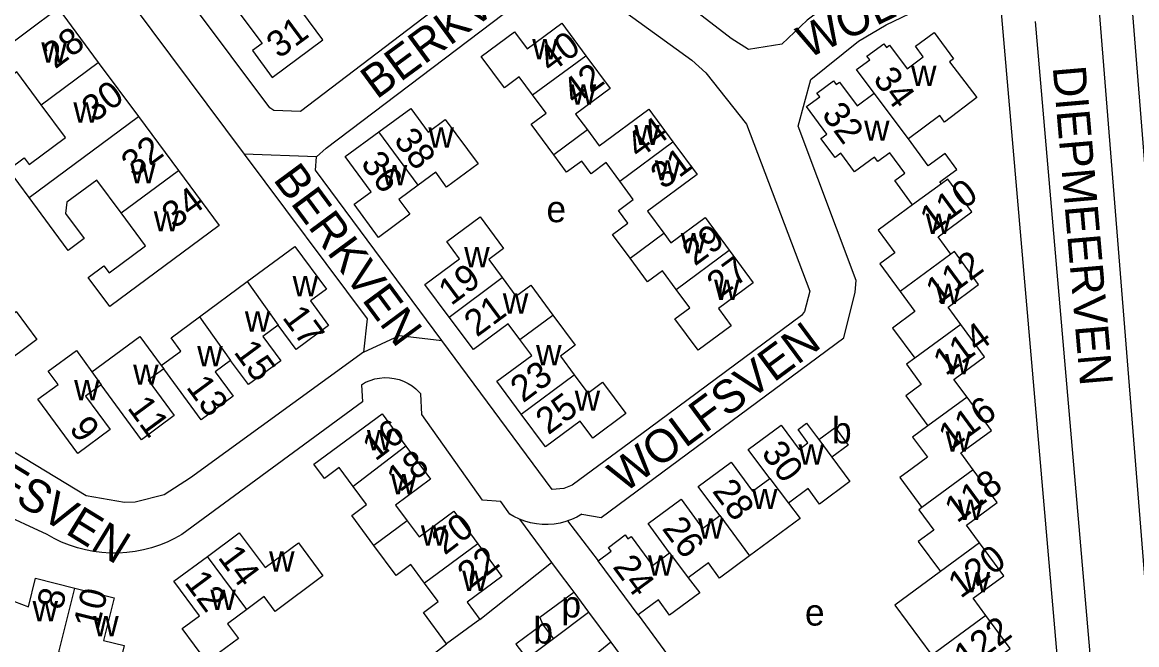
# Model space of a CAD drawing. Extents: x 162667 to 164645, y 379003 to 382150.
# Drawn here: x 163796.8 to 163965.8, y 381105.4 to 381199.7 of the extents above; entities that cross this region are included whole.
import ezdxf

# ---------------------------------------------------------------- set-up
doc = ezdxf.new("R2010")
doc.units = 0
for name, color, linetype in [('BLT_Basislijn', 7, 'Continuous'), ('BLT_Bebouwing', 7, 'Continuous'), ('BLT_Centroide', 7, 'Continuous'), ('BLT_Huisnummer', 7, 'Continuous'), ('BLT_Huisnummer_ tussenligend', 7, 'Continuous'), ('BLT_Onderverdeling_panden', 7, 'Continuous'), ('BLT_Straatnaam', 7, 'Continuous')]:
    doc.layers.add(name, color=color, linetype=linetype)

msp = doc.modelspace()

# ---------------------------------------------------------------- linework, layer by layer
at = {"layer": 'BLT_Basislijn'}
for p, q in [((163841.42, 381179.33), (163830.43, 381179.71)), ((163848.52, 381149.69), (163822.31, 381130.67)), ((163881.66, 381125.16), (163884.58, 381124.62)), ((163872.17, 381124.4), (163877.05, 381117.83)), ((163879.49, 381124.12), (163884.1, 381118.08)), ((163866.17, 381109.19), (163877.05, 381117.83)), ((163877.05, 381117.83), (163878.06, 381116.47)), ((163878.06, 381116.47), (163880.12, 381113.7)), ((163880.12, 381113.7), (163880.41, 381113.31)), ((163880.41, 381113.31), (163882.65, 381110.29)), ((163877.35, 381106.3), (163882.65, 381110.29)), ((163882.65, 381110.29), (163886.03, 381105.73)), ((163890.18, 381109.87), (163909.1, 381084.3)), ((163886.03, 381105.73), (163889.01, 381101.71))]:
    msp.add_line(p, q, dxfattribs=at)
for points in [[(163822.31, 381130.67), (163818.31, 381128.09), (163813.89, 381126.98), (163812.29, 381126.9), (163806.46, 381127.93), (163791.01, 381137.26), (163784.57, 381142.27), (163774.34, 381150.78), (163761.37, 381164.77), (163759.3, 381167.59), (163747.46, 381186.8), (163743.42, 381196.09), (163738.32, 381209.11), (163734.13, 381224.16), (163734.29, 381230.05), (163735.56, 381233.49), (163739.65, 381238.21), (163767.49, 381258.57), (163771.7, 381258.34), (163830.43, 381179.71)], [(163873.85, 381212.75), (163838.97, 381186.21), (163834.92, 381186.36), (163834.32, 381186.73), (163799.13, 381233.78), (163798.96, 381237.33), (163801.48, 381239.19)], [(163944.42, 381212.35), (163938.89, 381211.34), (163932, 381209.44), (163919.48, 381202.75), (163917.8, 381201.5), (163915.81, 381200.05), (163911.97, 381196.39), (163906.91, 381195.58), (163904.28, 381197.24), (163884.76, 381212.29)], [(163841.42, 381179.33), (163842.85, 381180.63), (163876.98, 381206.48), (163879.27, 381206.63), (163881.34, 381206.32), (163898.32, 381193.98), (163900.46, 381192.06), (163906.61, 381184.27), (163916.2, 381158.97), (163915.43, 381155.88), (163914.96, 381155.27), (163891.88, 381138.2)], [(163975.42, 381073.66), (163964.75, 381206.69)], [(163884.58, 381124.62), (163921.36, 381151.86), (163923.08, 381158.78), (163923.24, 381160.59), (163914.43, 381183.95), (163916.39, 381191.02), (163923.62, 381196.85), (163927.79, 381199.34), (163933.69, 381202.17), (163939.83, 381203.95), (163944.95, 381204.71)], [(163944.95, 381204.71), (163956.39, 381072.34)], [(163975.42, 381073.66), (163970.48, 381072.75), (163960.16, 381201.36)], [(163950.39, 381199.85), (163961.1, 381075.93), (163959.26, 381072.84), (163956.39, 381072.34)], [(163830.43, 381179.71), (163849.06, 381154.76), (163848.52, 381149.69)], [(163860.4, 381151.46), (163841.24, 381177.29), (163841.42, 381179.33)], [(163848.52, 381149.69), (163853.97, 381152.23), (163860.4, 381151.46)], [(163891.88, 381138.2), (163880.16, 381129.52), (163878.93, 381129.01), (163877.13, 381128.89), (163860.4, 381151.46)], [(163848.21, 381144.76), (163848.85, 381145.13), (163849.54, 381145.42), (163850.24, 381145.64), (163850.98, 381145.78), (163851.71, 381145.84), (163852.46, 381145.83), (163853.2, 381145.73), (163853.92, 381145.55), (163854.62, 381145.3), (163855.28, 381144.97), (163855.91, 381144.58), (163856.49, 381144.12), (163857.02, 381143.6), (163857.22, 381143.37)], [(163848.21, 381144.76), (163848.38, 381142.16), (163820.99, 381122.04)], [(163870.74, 381125.16), (163869.35, 381127.07), (163866.58, 381127.24), (163857.39, 381140.25), (163857.22, 381143.37)], [(163800.54, 381122.04), (163793.08, 381125.51), (163781.81, 381132.27)], [(163872.17, 381124.4), (163871.35, 381124.8), (163870.74, 381125.16)], [(163881.66, 381125.16), (163880.88, 381124.71), (163880.06, 381124.33), (163879.49, 381124.12)], [(163879.49, 381124.12), (163879.21, 381124.03), (163878.34, 381123.8), (163877.45, 381123.65), (163876.56, 381123.58), (163875.65, 381123.59), (163874.76, 381123.67), (163873.87, 381123.84), (163873, 381124.09), (163872.17, 381124.4)], [(163820.99, 381122.04), (163819.88, 381121.43), (163818.74, 381120.89), (163817.57, 381120.42), (163816.36, 381120.03), (163815.14, 381119.71), (163813.9, 381119.48), (163812.64, 381119.32), (163811.38, 381119.24), (163810.11, 381119.24), (163808.85, 381119.32), (163807.6, 381119.48), (163806.35, 381119.72), (163805.13, 381120.04), (163803.93, 381120.43), (163802.75, 381120.9), (163801.61, 381121.45), (163800.54, 381122.04)], [(163875.73, 381108.49), (163875.25, 381109.55), (163880.41, 381113.31)], [(163832.94, 381091.32), (163843.35, 381091.69), (163861.13, 381105.48)], [(163886.03, 381105.73), (163857.23, 381082.13), (163853.94, 381074.18), (163843.64, 381014.83)]]:
    msp.add_lwpolyline(points, dxfattribs=at)
at = {"layer": 'BLT_Bebouwing'}
for p, q in [((163802.23, 381201.84), (163808.31, 381193.64)), ((163808.31, 381193.64), (163814.38, 381185.44)), ((163814.38, 381185.44), (163820.45, 381177.24)), ((163936.18, 381175.23), (163931.81, 381172.02)), ((163823.65, 381155.05), (163830.86, 381160.39)), ((163851.34, 381140.35), (163854.96, 381135.45)), ((163824.85, 381118.74), (163829.69, 381122.33)), ((163890.18, 381109.87), (163884.1, 381118.08)), ((163866.17, 381109.19), (163861.13, 381105.48)), ((163877.35, 381106.3), (163875.73, 381108.49))]:
    msp.add_line(p, q, dxfattribs=at)
for points in [[(163829.64, 381201.19), (163833.14, 381196.49), (163831.69, 381195.42), (163834.69, 381191.36), (163842.37, 381197.05), (163839.17, 381201.36), (163848.47, 381208.25)], [(163874.18, 381188.69), (163872.15, 381191.44), (163869.89, 381189.78), (163866.37, 381194.55), (163871.43, 381198.28), (163873.34, 381195.68), (163878.62, 381199.57), (163882.25, 381194.65)], [(163925.98, 381188.95), (163923.32, 381192.55), (163925.31, 381194.01), (163924.89, 381194.58), (163927.42, 381196.45), (163927.84, 381195.88), (163928.32, 381196.23), (163930.97, 381192.64), (163933.43, 381194.45), (163932.23, 381196.07), (163935.07, 381198.16), (163938.02, 381194.15), (163937.42, 381193.7), (163941.55, 381188.29), (163936.63, 381184.58), (163935.96, 381185.57), (163931.18, 381182.04)], [(163882.25, 381194.65), (163885.93, 381189.66), (163880.7, 381185.8), (163882.48, 381183.39)], [(163799.64, 381187.22), (163795.96, 381192.19), (163790.21, 381187.94), (163790.96, 381186.93), (163788.8, 381185.33), (163785.66, 381189.56)], [(163931.81, 381172.02), (163929.09, 381175.71), (163930.62, 381176.84), (163928.33, 381179.94), (163926.53, 381178.61), (163926.04, 381179.24), (163923.02, 381177.02), (163920.93, 381179.86), (163920.04, 381179.2), (163917.91, 381182.09), (163918.81, 381182.75), (163915.73, 381186.92), (163917.72, 381188.4), (163917.29, 381188.97), (163919.82, 381190.84), (163920.24, 381190.27), (163920.74, 381190.61), (163923.38, 381187.03), (163925.98, 381188.95)], [(163797.8, 381173.16), (163794.67, 381177.39), (163797.05, 381179.16), (163797.8, 381178.15), (163803.33, 381182.24), (163799.64, 381187.22)], [(163877.39, 381179.64), (163873.97, 381184.28), (163876.21, 381185.93), (163874.18, 381188.69)], [(163850.87, 381183.1), (163855.69, 381186.65), (163858.33, 381183.06), (163860.93, 381184.98), (163865.9, 381178.25), (163861.14, 381174.74), (163859.49, 381176.98), (163856.82, 381175.02)], [(163882.48, 381183.39), (163884.25, 381180.99), (163891.79, 381186.54), (163895.45, 381181.58)], [(163856.82, 381175.02), (163853.9, 381172.87), (163855.57, 381170.6), (163850.79, 381167.1), (163847.1, 381172.12), (163849.69, 381174.02), (163845.77, 381179.35), (163850.87, 381183.1)], [(163936.18, 381175.23), (163935.96, 381175.52), (163938.51, 381177.37), (163936.76, 381179.8), (163934.19, 381177.94), (163931.18, 381182.04)], [(163895.45, 381181.58), (163899.11, 381176.62), (163891.61, 381171.09), (163894.09, 381167.73)], [(163887.39, 381175.64), (163885.33, 381178.43), (163883.06, 381176.76), (163881.64, 381178.68), (163879.34, 381176.99), (163877.39, 381179.64)], [(163820.45, 381177.24), (163826.64, 381168.89), (163810.06, 381156.61), (163806.79, 381161.02), (163809.17, 381162.79), (163809.94, 381161.74), (163815.47, 381165.84), (163811.78, 381170.82)], [(163811.78, 381170.82), (163808.1, 381175.8), (163803.56, 381172.44)], [(163888.96, 381163.95), (163886.31, 381167.55), (163888.61, 381169.25), (163887.19, 381171.18), (163889.45, 381172.84), (163887.39, 381175.64)], [(163937.59, 381164.56), (163935.66, 381167.18), (163940.81, 381170.96), (163937.15, 381175.95), (163936.18, 381175.23)], [(163800.93, 381168.94), (163797.8, 381173.16)], [(163803.56, 381172.44), (163803.34, 381170.72)], [(163931.81, 381172.02), (163928.93, 381169.9), (163926.59, 381168.18), (163929.1, 381164.76), (163926.83, 381163.1), (163929.91, 381158.9)], [(163803.34, 381170.72), (163806.17, 381166.91), (163803.76, 381165.12), (163800.93, 381168.94)], [(163861.52, 381155.03), (163857.85, 381159.98), (163863.1, 381163.87), (163861.18, 381166.47), (163866.22, 381170.21), (163869.76, 381165.43), (163867.52, 381163.77), (163869.57, 381161)], [(163894.09, 381167.73), (163895.14, 381166.3), (163900.33, 381170.14), (163904, 381165.16)], [(163830.86, 381160.39), (163838.1, 381165.74), (163842.9, 381159.24), (163840.48, 381157.46), (163843.22, 381153.75), (163838.31, 381150.13), (163835.61, 381153.8)], [(163904, 381165.16), (163907.65, 381160.2), (163902.38, 381156.31), (163904.31, 381153.7), (163899.27, 381149.98), (163895.75, 381154.76), (163898, 381156.42), (163895.94, 381159.22)], [(163895.94, 381159.22), (163893.88, 381162.01), (163891.62, 381160.35), (163888.96, 381163.95)], [(163939.11, 381153.91), (163937.18, 381156.54), (163941.82, 381159.95), (163938.14, 381164.96), (163937.59, 381164.56)], [(163869.57, 381161), (163871.65, 381158.2), (163873.89, 381159.86), (163877.26, 381155.31)], [(163929.91, 381158.9), (163932.16, 381155.85), (163928.78, 381153.35), (163932.13, 381148.8)], [(163792.87, 381158.23), (163795.04, 381155.27), (163795.85, 381155.87), (163798.99, 381151.61), (163793.33, 381147.43), (163791.56, 381149.84), (163786.19, 381145.89), (163782.57, 381150.8), (163786.2, 381153.42)], [(163817.86, 381147.67), (163820.84, 381149.87), (163819.36, 381151.89), (163823.65, 381155.05)], [(163872.25, 381151.61), (163870.48, 381154), (163865.19, 381150.08), (163861.52, 381155.03)], [(163877.26, 381155.31), (163880.65, 381150.74), (163878.41, 381149.08), (163880.48, 381146.28)], [(163835.61, 381153.8), (163833.25, 381152.06), (163835.97, 381148.38), (163831.09, 381144.78), (163828.38, 381148.44)], [(163940.06, 381142.88), (163938.07, 381145.58), (163942.72, 381148.99), (163939.11, 381153.91)], [(163807.35, 381146.74), (163814.6, 381152.09), (163817.86, 381147.67)], [(163872.44, 381140.32), (163868.76, 381145.28), (163874.04, 381149.21), (163872.25, 381151.61)], [(163808.72, 381144.77), (163806.37, 381143.04), (163810.12, 381137.96), (163805.22, 381134.34), (163799.16, 381142.56), (163802.2, 381144.8), (163800.71, 381146.82), (163804.98, 381149.96), (163807.35, 381146.74)], [(163828.38, 381148.44), (163826.04, 381146.71), (163828.76, 381143.03), (163823.91, 381139.46), (163818.24, 381147.16)], [(163932.13, 381148.8), (163930.87, 381147.87), (163933.13, 381144.8), (163930.79, 381143.08), (163934.13, 381138.54)], [(163818.24, 381147.16), (163815.89, 381145.46), (163819.83, 381140.08), (163814.87, 381136.43), (163808.72, 381144.77)], [(163880.48, 381146.28), (163882.55, 381143.49), (163884.79, 381145.16), (163888.32, 381140.39), (163883.29, 381136.66), (163881.39, 381139.23), (163876.14, 381135.33), (163872.44, 381140.32)], [(163940.98, 381131.86), (163939.1, 381134.42), (163943.75, 381137.85), (163940.06, 381142.88)], [(163846.97, 381129.35), (163844.86, 381132.21), (163842.61, 381130.55), (163841.01, 381132.72), (163851.34, 381140.35)], [(163910.14, 381130.55), (163906.89, 381134.95), (163911.87, 381138.62), (163914.58, 381134.96), (163915.92, 381135.95), (163914.44, 381137.99), (163915.74, 381138.96), (163917.25, 381136.93), (163917.61, 381136.45)], [(163917.61, 381136.45), (163920.04, 381138.26), (163922.01, 381135.61), (163919.58, 381133.8)], [(163934.13, 381138.54), (163931.8, 381136.83), (163934.06, 381133.77), (163931.73, 381132.05), (163929.87, 381130.68), (163933.21, 381126.14)], [(163854.96, 381135.45), (163858.67, 381130.43), (163853.38, 381126.5), (163855.16, 381124.11)], [(163902.57, 381124.92), (163899.31, 381129.34), (163904.28, 381133.01), (163907.52, 381128.61), (163910.14, 381130.55)], [(163919.58, 381133.8), (163922.31, 381130.08), (163917.71, 381126.68), (163915.99, 381129.01), (163913.01, 381126.8)], [(163941.94, 381120.8), (163939.98, 381123.47), (163944.63, 381126.9), (163940.98, 381131.86)], [(163850.11, 381120.4), (163846.74, 381124.96), (163848.99, 381126.62), (163846.97, 381129.35)], [(163894.96, 381119.3), (163891.7, 381123.71), (163896.69, 381127.39), (163899.94, 381122.99), (163902.57, 381124.92)], [(163913.01, 381126.8), (163914.73, 381124.47), (163907.08, 381118.82)], [(163855.16, 381124.11), (163856.95, 381121.71), (163862.22, 381125.61), (163865.87, 381120.66)], [(163933.21, 381126.14), (163932.76, 381125.81), (163935.01, 381122.74), (163932.67, 381121.02), (163936.03, 381116.46)], [(163829.69, 381122.32), (163833.6, 381117.05), (163838.65, 381120.79), (163842.37, 381115.77), (163835.14, 381110.41), (163833.47, 381112.67), (163830.82, 381110.7)], [(163884.1, 381118.08), (163886.09, 381119.55), (163885.67, 381120.11), (163888.19, 381121.99), (163888.61, 381121.42), (163889.1, 381121.77), (163892.35, 381117.36), (163894.96, 381119.3)], [(163857.8, 381114.7), (163855.73, 381117.49), (163853.48, 381115.83), (163850.11, 381120.4)], [(163865.87, 381120.66), (163869.53, 381115.71), (163864.24, 381111.78), (163866.17, 381109.19)], [(163942.91, 381109.8), (163941, 381112.39), (163945.63, 381115.79), (163941.94, 381120.8)], [(163830.82, 381110.7), (163827.9, 381108.54), (163829.56, 381106.3), (163824.79, 381102.76), (163821.05, 381107.82), (163823.65, 381109.74), (163819.77, 381114.98), (163824.85, 381118.74)], [(163907.08, 381118.82), (163902.53, 381115.46), (163900.83, 381117.77), (163897.76, 381115.51)], [(163936.03, 381116.46), (163929.11, 381111.32), (163934.73, 381103.75)], [(163794.53, 381112.33), (163797.7, 381111.09), (163798.76, 381115.43), (163804.74, 381113.93)], [(163861.13, 381105.48), (163857.61, 381110.25), (163859.86, 381111.91), (163857.8, 381114.7)], [(163897.76, 381115.51), (163899.56, 381113.23), (163894.96, 381109.83), (163893.25, 381112.15), (163890.18, 381109.87)], [(163804.74, 381113.93), (163810.72, 381112.44), (163809.11, 381105.99), (163812.24, 381105.21), (163810.74, 381099.22), (163804.98, 381100.67), (163805.66, 381103.38), (163802.3, 381104.22)], [(163938.02, 381094.32), (163943.36, 381098.25), (163941.38, 381100.95), (163946.6, 381104.8), (163942.91, 381109.8)], [(163875.73, 381108.49), (163871.65, 381105.45), (163873.28, 381103.27), (163877.35, 381106.3)]]:
    msp.add_lwpolyline(points, dxfattribs=at)
at = {"layer": 'BLT_Onderverdeling_panden'}
for p, q in [((163785.66, 381189.56), (163802.23, 381201.84)), ((163874.18, 381188.69), (163882.25, 381194.65)), ((163799.64, 381187.22), (163808.31, 381193.64)), ((163931.18, 381182.04), (163925.98, 381188.95)), ((163797.8, 381173.16), (163814.38, 381185.44)), ((163856.82, 381175.02), (163850.87, 381183.1)), ((163882.48, 381183.39), (163877.39, 381179.64)), ((163887.39, 381175.64), (163895.45, 381181.58)), ((163811.78, 381170.82), (163820.45, 381177.24)), ((163888.96, 381163.95), (163894.09, 381167.73)), ((163895.94, 381159.22), (163904, 381165.16)), ((163937.59, 381164.56), (163929.91, 381158.9)), ((163830.86, 381160.39), (163835.61, 381153.8)), ((163861.52, 381155.03), (163869.57, 381161)), ((163823.65, 381155.05), (163828.38, 381148.44)), ((163872.25, 381151.61), (163877.26, 381155.31)), ((163939.11, 381153.91), (163932.13, 381148.8)), ((163807.35, 381146.74), (163808.72, 381144.77)), ((163817.86, 381147.67), (163818.24, 381147.16)), ((163872.44, 381140.32), (163880.48, 381146.28)), ((163940.06, 381142.88), (163934.13, 381138.54)), ((163917.61, 381136.45), (163919.58, 381133.8)), ((163854.96, 381135.45), (163846.97, 381129.35)), ((163940.98, 381131.86), (163933.21, 381126.14)), ((163910.14, 381130.55), (163913.01, 381126.8)), ((163902.57, 381124.92), (163907.08, 381118.82)), ((163855.16, 381124.11), (163850.11, 381120.4)), ((163865.87, 381120.66), (163857.8, 381114.7)), ((163941.94, 381120.8), (163936.03, 381116.46)), ((163830.82, 381110.7), (163824.85, 381118.74)), ((163894.96, 381119.3), (163897.76, 381115.51)), ((163802.3, 381104.22), (163804.74, 381113.93)), ((163942.91, 381109.8), (163934.73, 381103.75))]:
    msp.add_line(p, q, dxfattribs=at)

# ---------------------------------------------------------------- texts
at = {"layer": 'BLT_Centroide'}
for s, p in [('w', (163799.66, 381193.59)), ('w', (163874.11, 381194.12)), ('w', (163931.57, 381190.06)), ('w', (163879.95, 381187.23)), ('w', (163804.53, 381184.5)), ('w', (163858.37, 381180.69)), ('w', (163889.59, 381181.09)), ('w', (163924.45, 381181.75)), ('w', (163892.7, 381175.73)), ('w', (163813.14, 381175.28)), ('w', (163851.3, 381175)), ('e', (163876.28, 381169.4)), ('w', (163816.72, 381168)), ('w', (163933.81, 381167.64)), ('w', (163896.65, 381164.69)), ('w', (163863.8, 381162.56)), ('w', (163837.78, 381158.17)), ('w', (163901.7, 381157.62)), ('w', (163935.3, 381157)), ('w', (163869.66, 381155.53)), ('w', (163830.53, 381152.83)), ('w', (163823.31, 381147.55)), ('w', (163874.7, 381147.7)), ('w', (163936.75, 381146.33)), ('w', (163813.59, 381144.75)), ('w', (163804.64, 381142.42)), ('w', (163880.56, 381140.81)), ('b', (163919.59, 381135.86)), ('w', (163849.04, 381134.84)), ('w', (163936.81, 381134.64)), ('w', (163914.5, 381132.66)), ('w', (163852.7, 381128.16)), ('w', (163907.46, 381125.91)), ('w', (163938.66, 381124.27)), ('w', (163857.23, 381120.38)), ('w', (163899.27, 381121.44)), ('w', (163834.21, 381116.44)), ('w', (163891.67, 381115.81)), ('w', (163863.5, 381113.48)), ('w', (163939.7, 381113.3)), ('w', (163825.3, 381110.62)), ('w', (163798.33, 381108.91)), ('p', (163878.55, 381109.48)), ('e', (163915.48, 381108.25)), ('w', (163807.53, 381106.62)), ('b', (163874.3, 381105.53))]:
    msp.add_text(s, height=4, dxfattribs=at).set_placement(p)
at = {"layer": 'BLT_Huisnummer'}
for s, rotation, p in [('31', 36.5477, (163835.72, 381194.1)), ('28', 36.5047, (163801.76, 381192.54)), ('40', 36.4079, (163876.93, 381191.9)), ('34', 306.395, (163925.69, 381191.11)), ('32', 306.3865, (163917.9, 381185.74)), ('44', 36.4061, (163890.28, 381178.89)), ('38', 306.3698, (163853, 381181.84)), ('36', 306.3109, (163847.99, 381178.32)), ('110', 36.3154, (163934.82, 381167.76)), ('34', 36.5047, (163819.85, 381168.3)), ('27', 36.4111, (163902.5, 381157.79)), ('19', 36.5454, (163861.81, 381156.66)), ('17', 306.4041, (163836.1, 381154.95)), ('114', 36.3154, (163936.82, 381146.02)), ('25', 36.5454, (163876.56, 381137.07)), ('11', 306.408, (163812.6, 381141.25)), ('9', 306.3972, (163803.78, 381138.12)), ('16', 37.3242, (163850.33, 381133.08)), ('30', 306.4906, (163908.75, 381134.4)), ('118', 36.3154, (163938.55, 381123.7)), ('14', 306.6448, (163826.33, 381118.58)), ('22', 37.3242, (163864.73, 381113.81)), ('24', 306.4906, (163886.21, 381117.14)), ('12', 306.6427, (163821.24, 381114.76)), ('10', 76.0075, (163808.34, 381107.53))]:
    msp.add_text(s, height=4, rotation=rotation, dxfattribs=at).set_placement(p)
at = {"layer": 'BLT_Huisnummer_ tussenligend'}
for s, rotation, p in [('42', 36.4061, (163880.58, 381187.04)), ('30', 36.5047, (163807.71, 381184.42)), ('32', 36.5047, (163813.71, 381176.08)), ('31', 36.4111, (163893.98, 381174.27)), ('29', 36.4111, (163898.78, 381162.66)), ('112', 36.3154, (163935.69, 381156.86)), ('21', 36.5454, (163865.71, 381151.89)), ('15', 306.4046, (163828.74, 381149.71)), ('23', 36.5454, (163872.72, 381141.93)), ('13', 306.4117, (163821.53, 381144.39)), ('116', 36.3154, (163937.64, 381134.8)), ('18', 37.3242, (163854.01, 381128.38)), ('28', 306.4906, (163901.31, 381128.62)), ('20', 37.3242, (163860.83, 381118.83)), ('26', 306.4906, (163893.7, 381122.94)), ('120', 36.3154, (163939.09, 381112.27)), ('8', 76.2222, (163802.81, 381110.49)), ('122', 36.3154, (163939.97, 381101.41))]:
    msp.add_text(s, height=4, rotation=rotation, dxfattribs=at).set_placement(p)
at = {"layer": 'BLT_Straatnaam'}
for s, rotation, p in [('WOLFSVEN', 25.6382, (163915.88, 381194.14)), ('BERKVEN', 36.2811, (163850.52, 381187.94)), ('DIEPMEERVEN', 274.9379, (163953.05, 381192.93)), ('BERKVEN', 306.4628, (163834.71, 381175.88)), ('WOLFSVEN', 36.5317, (163888.07, 381128.23)), ('WOLFSVEN', 328.484, (163779.08, 381137.05))]:
    msp.add_text(s, height=5, rotation=rotation, dxfattribs=at).set_placement(p)

doc.saveas('drawing.dxf')
